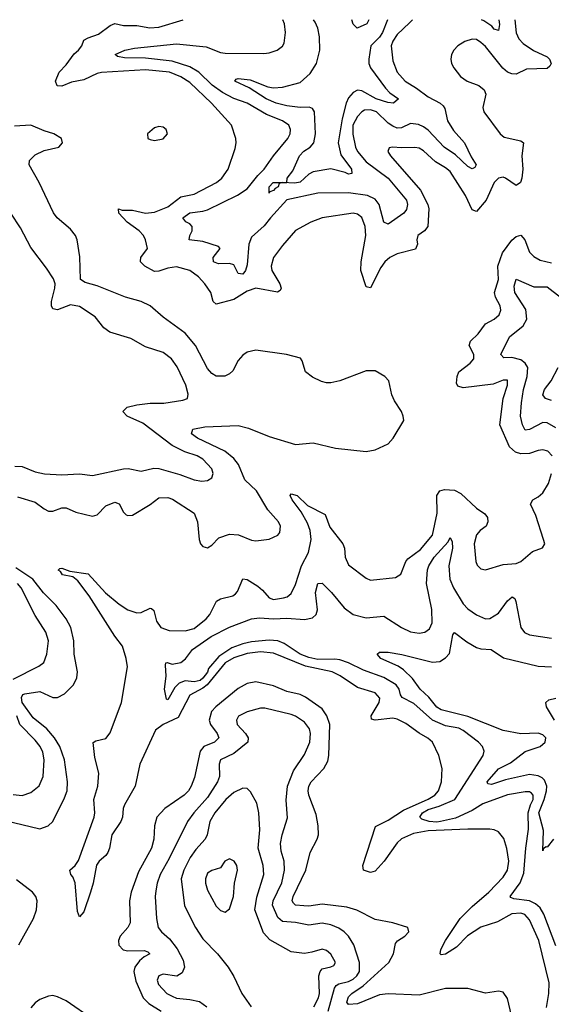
# Model space of a CAD drawing. Header units: inches. Extents: x 1552611 to 1694776, y 811966 to 917215.
# Tile 469 of 549: x 1645839 to 1648249, y 910941 to 915408. Entities that reach past the tile are written whole.
import ezdxf

# ---------------------------------------------------------------- set-up
doc = ezdxf.new("R2010")
doc.units = ezdxf.units.IN
doc.header["$MEASUREMENT"] = 0
doc.layers.add('B6941', color=7, linetype='Continuous')

msp = doc.modelspace()

# ---------------------------------------------------------------- linework, layer by layer
at = {"layer": 'B6941', "color": 5}
for points, elevation in [([(1648083.2, 915408.2), (1648089.5, 915349.5), (1648102.2, 915322.2), (1648121.1, 915301.1), (1648168, 915268), (1648230, 915239.8), (1648240.2, 915230), (1648247.5, 915210), (1648242.2, 915197.8), (1648230, 915187.3), (1648136.2, 915183.8), (1648090, 915161.6), (1648070, 915162.1), (1648050, 915170.5), (1648028.4, 915188.4), (1647950, 915286.8), (1647930, 915305.1), (1647910, 915318.5), (1647890, 915320.4), (1647857.3, 915310), (1647825.5, 915290), (1647806.7, 915270), (1647797, 915250), (1647793.7, 915230), (1647796.4, 915210), (1647806.7, 915190), (1647837.1, 915150), (1647867.7, 915130), (1647920.7, 915110), (1647944.4, 915090), (1647951.8, 915070), (1647938.7, 915010), (1647943.1, 914990), (1648016.5, 914890), (1648034.7, 914874.7), (1648110, 914858.3), (1648122.4, 914850), (1648115, 914790), (1648119.1, 914730), (1648115.2, 914690), (1648108.6, 914670), (1648090, 914655.9), (1648040.9, 914690), (1648030, 914693.6), (1648009.4, 914690), (1647989.5, 914670), (1647953.4, 914590), (1647910, 914538.5), (1647890, 914545.3), (1647859.9, 914610), (1647790, 914720.2), (1647770, 914736.9), (1647723.4, 914763.4), (1647670, 914813.7), (1647650, 914824.8), (1647630, 914829), (1647570, 914826.8), (1647529.4, 914830.6), (1647513.7, 914826.3), (1647508, 914810), (1647519.7, 914790), (1647655.2, 914635.2), (1647689.1, 914570), (1647693.1, 914550), (1647689, 914470), (1647673.4, 914450), (1647644.6, 914430), (1647639.8, 914410), (1647641.8, 914390), (1647633.5, 914366.5), (1647550, 914346.5), (1647516.3, 914330), (1647493.9, 914310), (1647475.7, 914284.3), (1647430, 914191.2), (1647415.1, 914195.1), (1647410, 914196.9), (1647385.4, 914270), (1647386.7, 914310), (1647408.1, 914430), (1647405.2, 914470), (1647390, 914510.9), (1647370, 914526.6), (1647350, 914530.6), (1647210, 914508.9), (1647158.4, 914490), (1647088.7, 914451.3), (1647030, 914384.4), (1646990.2, 914330), (1646979.1, 914290), (1646982.4, 914270), (1647018.4, 914210), (1647024.7, 914190), (1647019.8, 914180.2), (1647007.3, 914172.7), (1646909.8, 914190.2), (1646870, 914176.9), (1646810, 914138.9), (1646730, 914117.3), (1646716.8, 914130), (1646705.8, 914170), (1646678.2, 914210), (1646650, 914242.1), (1646610, 914270.8), (1646550, 914286.8), (1646510, 914280.4), (1646470, 914267), (1646450, 914266.1), (1646406.7, 914290), (1646386.7, 914310), (1646386.7, 914313.4), (1646387.9, 914330), (1646419.3, 914370), (1646409.7, 914410.3), (1646400.2, 914430), (1646380.2, 914450), (1646326.4, 914490), (1646288.1, 914530), (1646286.6, 914550), (1646304.3, 914544.3), (1646350, 914544.1), (1646410, 914530.1), (1646450, 914534.6), (1646510, 914559.7), (1646570, 914604.9), (1646630, 914616.9), (1646730.7, 914670), (1646755.9, 914690), (1646783.5, 914730), (1646816.3, 914823.7), (1646821, 914850), (1646819.2, 914870), (1646799.7, 914930), (1646708.1, 915030), (1646610, 915123.7), (1646570, 915149.9), (1646518, 915170), (1646410, 915180.8), (1646210, 915169.6), (1646190, 915164.9), (1646130, 915136.3), (1646074.5, 915125.5), (1646030, 915106.8), (1646008.9, 915108.9), (1646001.7, 915130), (1646018, 915170), (1646050, 915203), (1646086.4, 915253.6), (1646105.4, 915270), (1646120.2, 915290), (1646130, 915315), (1646150, 915326.9), (1646196.7, 915343.3), (1646250, 915381.9), (1646270, 915390.9), (1646310, 915382), (1646370, 915381.5), (1646428.5, 915371.5), (1646470, 915375.1), (1646580.7, 915408.5)], 780), ([(1647619.3, 915408.3), (1647606.5, 915393.5), (1647550, 915342), (1647530, 915310.9), (1647523.3, 915290), (1647530, 915222), (1647550.2, 915170), (1647585.8, 915130), (1647638.2, 915098.2), (1647690, 915058.5), (1647744.5, 915030), (1647758.2, 915018.2), (1647765.9, 915005.9), (1647778.4, 914950), (1647805.9, 914905.9), (1647854.8, 914850), (1647885.5, 914785.5), (1647908.9, 914750), (1647902.6, 914737.4), (1647890, 914731.1), (1647870, 914742.6), (1647815.3, 914795.3), (1647762.8, 914830), (1647690, 914906.9), (1647670, 914922.5), (1647646.6, 914933.4), (1647610, 914937.2), (1647570, 914917.7), (1647550, 914916.9), (1647530, 914924.7), (1647510, 914939.5), (1647456.3, 914990), (1647430, 914999.9), (1647402.7, 914997.3), (1647389.5, 914990.5), (1647370.4, 914969.6), (1647349.7, 914930), (1647349, 914889), (1647360.8, 914830), (1647370.7, 914810), (1647410, 914763.6), (1647510, 914689.6), (1647592.8, 914590), (1647597.7, 914570), (1647592.1, 914547.9), (1647580.6, 914530), (1647510, 914481.4), (1647490, 914489.8), (1647469.2, 914569.2), (1647450, 914593.9), (1647415.4, 914610), (1647330, 914622.1), (1647190, 914621.8), (1647050, 914590.8), (1646975.6, 914510), (1646947.3, 914472.7), (1646890, 914422.2), (1646878.5, 914390), (1646870, 914296.2), (1646862.3, 914270), (1646850, 914254.2), (1646830, 914257.4), (1646810, 914296), (1646790, 914302.5), (1646740.6, 914300.6), (1646717.2, 914310), (1646716.2, 914330), (1646748.6, 914370), (1646739.7, 914379.7), (1646670, 914401.9), (1646607.8, 914410), (1646609.8, 914430), (1646621, 914450), (1646620.3, 914470), (1646610, 914481.8), (1646591.6, 914491.6), (1646578.5, 914510), (1646610, 914531.8), (1646670, 914539.5), (1646690, 914546.3), (1646827, 914613), (1646870, 914641.2), (1646918.5, 914701.5), (1646947.3, 914730), (1646989.5, 914790.5), (1647054.9, 914870), (1647064.7, 914890), (1647067.3, 914910), (1647058.9, 914930), (1647031.1, 914950), (1646958.5, 914978.5), (1646870.7, 915030), (1646810, 915051.4), (1646758.5, 915078.5), (1646712, 915112), (1646651, 915171), (1646610, 915195.2), (1646530, 915221), (1646410, 915234.6), (1646314.7, 915234.7), (1646282, 915242), (1646272, 915250), (1646315.6, 915270), (1646360, 915280), (1646550, 915298.4), (1646685, 915285), (1646750, 915259.4), (1646770, 915256.8), (1646945.4, 915254.6), (1646970, 915257.6), (1647006.6, 915270), (1647030, 915288.2), (1647037.4, 915302.6), (1647043.9, 915350), (1647039.2, 915390), (1647032.6, 915408.4)], 760), ([(1647506.1, 915408.3), (1647484.3, 915350), (1647470, 915329.2), (1647431.5, 915290), (1647421.2, 915230), (1647421.8, 915210), (1647429.3, 915190), (1647497.4, 915097.4), (1647517.1, 915077.1), (1647555.8, 915050), (1647533, 915030), (1647507.5, 915032.5), (1647454.3, 915050), (1647390, 915085.3), (1647370, 915088.1), (1647350, 915078), (1647330, 915054.1), (1647319.6, 915030), (1647301.6, 914958.4), (1647283.5, 914850), (1647295.5, 914795.5), (1647342.5, 914730), (1647344, 914710), (1647330, 914706.8), (1647314.8, 914714.8), (1647250, 914731.8), (1647170, 914718.6), (1647150, 914706.9), (1647110, 914671.6), (1647086.9, 914666.9), (1647030.1, 914669.9), (1647014.9, 914665.1), (1647010.2, 914650), (1646996.9, 914643.1), (1646990, 914633.5), (1646972.3, 914627.7), (1646970, 914621.2), (1646969.5, 914650), (1646988.9, 914670), (1647049.6, 914670.4), (1647051.9, 914690), (1647076.9, 914723.1), (1647107.8, 914790), (1647127.7, 914812.3), (1647155.8, 914830), (1647172.2, 914850), (1647179.4, 914890), (1647175.7, 914990), (1647166.2, 915006.1), (1647151, 915011), (1647110, 915010.3), (1647050, 915017.7), (1647001, 915030), (1646956.8, 915050), (1646879.7, 915099.7), (1646814, 915130), (1646821, 915139), (1646830, 915141.1), (1646884, 915136), (1646963.9, 915103.9), (1646990, 915099.1), (1647030, 915101.9), (1647110, 915124.2), (1647156, 915164), (1647185.2, 915210), (1647199, 915270), (1647198.8, 915330), (1647190.4, 915370), (1647178, 915398), (1647171.6, 915408.4)], 740), ([(1647421.1, 915408.3), (1647413, 915390), (1647369.5, 915369.5), (1647350, 915388), (1647344.1, 915408.3)], 720), ([(1648010.6, 915408.2), (1648013.7, 915386.3), (1648010, 915358.7), (1647990, 915366.1), (1647979.1, 915379.1), (1647943.7, 915403.7), (1647933.1, 915408.2)], 760), ([(1645830, 913243.2), (1645910, 913219.5), (1645950, 913188.5), (1645970, 913178.8), (1645990, 913178.2), (1646030, 913194), (1646050, 913193.8), (1646093.6, 913173.6), (1646170, 913155.3), (1646190, 913162.2), (1646230, 913203.1), (1646270, 913219.8), (1646290, 913211.4), (1646310, 913173.4), (1646322.5, 913162.5), (1646330, 913158.2), (1646350, 913160.2), (1646430, 913208.3), (1646470, 913239.6), (1646510, 913240.4), (1646532.3, 913232.3), (1646630.2, 913170), (1646644.6, 913130), (1646653.1, 913050), (1646659.5, 913030), (1646670, 913017.6), (1646690, 913011.8), (1646710, 913024.4), (1646742.5, 913057.5), (1646790, 913073.3), (1646831.3, 913071.3), (1646890, 913046.9), (1646910, 913044.1), (1646970, 913051), (1647010, 913069.3), (1647017.9, 913082.1), (1647020.8, 913110), (1647012.1, 913130), (1646964.3, 913184.3), (1646912.1, 913270), (1646859.9, 913319.9), (1646831.2, 913390), (1646810, 913417.7), (1646769.3, 913450), (1646645.3, 913510), (1646618.7, 913530), (1646623.6, 913550), (1646678.6, 913561.4), (1646830, 913566.8), (1646875.7, 913555.7), (1646970, 913517.3), (1647090, 913481.2), (1647170, 913488.9), (1647270, 913463.8), (1647410, 913448.9), (1647450, 913457), (1647510, 913484.6), (1647532.7, 913510), (1647579.7, 913590), (1647578, 913610), (1647569.7, 913630), (1647538.7, 913678.7), (1647526.6, 913706.6), (1647512, 913770), (1647494, 913790), (1647450, 913815), (1647410, 913815.4), (1647290.7, 913770), (1647250, 913760.9), (1647230, 913761), (1647206.6, 913766.6), (1647166.4, 913786.4), (1647134.5, 913810), (1647120.1, 913860.1), (1647112.1, 913872.1), (1647048.7, 913890), (1646910, 913908.4), (1646870, 913900.5), (1646850, 913886.6), (1646830, 913862), (1646804.6, 913815.4), (1646790, 913801.4), (1646769.4, 913790.6), (1646730, 913790.6), (1646710, 913802.4), (1646690, 913825.2), (1646636.2, 913930), (1646590, 913986), (1646490, 914058.2), (1646430.7, 914110), (1646390, 914130.3), (1646318.7, 914150), (1646190, 914201.6), (1646135.4, 914215.4), (1646115.5, 914230), (1646112.6, 914332.6), (1646100.4, 914410), (1646092.6, 914430), (1646070, 914457.4), (1646009.2, 914509.2), (1645992, 914532), (1645928.1, 914670), (1645882, 914750), (1645883.9, 914770), (1645910, 914795.8), (1645950, 914815.6), (1646017.2, 914830), (1646033.2, 914850), (1646029.2, 914870), (1645994, 914890), (1645950, 914903.5), (1645890, 914929.7), (1645815.3, 914924.7)], 820), ([(1645817.3, 913382.7), (1645850, 913380.5), (1645910, 913356.3), (1645951.5, 913348.5), (1646030, 913342.6), (1646110, 913347.5), (1646170, 913339.7), (1646310.1, 913370.1), (1646331.5, 913371.5), (1646390, 913359.8), (1646447.2, 913372.8), (1646470, 913372.6), (1646565.5, 913345.5), (1646630, 913320.2), (1646665.3, 913314.7), (1646690, 913318.3), (1646709.6, 913330), (1646716.4, 913350), (1646709.7, 913370), (1646670, 913414.3), (1646643, 913430), (1646587.3, 913447.3), (1646530, 913475.8), (1646397.6, 913577.6), (1646326.9, 913610), (1646306.6, 913630), (1646327, 913650), (1646370, 913660.2), (1646430, 913667.9), (1646492.2, 913667.8), (1646578.3, 913681.7), (1646599.3, 913690), (1646603.6, 913710), (1646592.8, 913750), (1646553.5, 913833.5), (1646527.7, 913870), (1646490, 913898.3), (1646410, 913924.6), (1646342.5, 913962.5), (1646247.2, 913990), (1646220.7, 914010), (1646180.9, 914060.9), (1646110, 914106.6), (1646070, 914114.5), (1646010, 914092.5), (1645990, 914096.3), (1645984.1, 914110), (1645983.9, 914130), (1645999, 914190), (1645999.4, 914210), (1645992.4, 914232.4), (1645961.1, 914281.1), (1645890, 914374.2), (1645843.3, 914463.3), (1645799.1, 914530)], 840), ([(1648252.1, 913430), (1648233.3, 913450), (1648210, 913456.4), (1648190, 913454.2), (1648150, 913439.5), (1648110, 913439.1), (1648086.1, 913446.1), (1648059.2, 913470), (1648015.8, 913570), (1648029.9, 913690.1), (1648049.7, 913750), (1648050, 913773.3), (1648030, 913772.4), (1647985.5, 913754.5), (1647850, 913738.1), (1647825.2, 913745.2), (1647819.7, 913759.7), (1647822.3, 913790), (1647829.9, 913810.1), (1647881.4, 913850), (1647897.3, 913870), (1647897.7, 913890), (1647876.8, 913930), (1647882.9, 913950), (1647917.4, 913982.6), (1647950, 914028.6), (1647990, 914050.2), (1648012.9, 914070), (1648019.9, 914090), (1648017, 914110), (1647996, 914150), (1647992.1, 914170), (1648009.5, 914230), (1648006, 914290), (1648026.9, 914350), (1648070, 914407.5), (1648090, 914424.7), (1648110.8, 914430.8), (1648128.9, 914410), (1648150, 914354.3), (1648170, 914333.9), (1648198, 914318), (1648250, 914305)], 780), ([(1648270, 913556.2), (1648230, 913579.3), (1648210, 913580.7), (1648150, 913548.3), (1648130, 913546.5), (1648118.2, 913570), (1648109.9, 913610), (1648113.1, 913670), (1648123.5, 913730), (1648140.1, 913790), (1648142, 913830), (1648130.5, 913850), (1648110, 913865.3), (1648070, 913875.2), (1648034.3, 913874.3), (1648020.8, 913890), (1648059.8, 913970), (1648121.1, 914018.9), (1648137.9, 914050), (1648133, 914093), (1648083, 914170), (1648080.9, 914199.1), (1648089.1, 914230.9), (1648170, 914196.6), (1648230, 914196.3), (1648290, 914149.5)], 760), ([(1648250, 913680.2), (1648222.4, 913690), (1648210, 913707), (1648218.5, 913730), (1648248.4, 913770), (1648279.5, 913830)], 740), ([(1648226.3, 910926.3), (1648238.1, 910990), (1648238.7, 911038.7), (1648192.8, 911230), (1648150, 911324.4), (1648128.2, 911348.2), (1648110, 911354), (1648070, 911350.6), (1648004.3, 911315.7), (1647930, 911291.5), (1647868.3, 911251.7), (1647819.4, 911200.6), (1647770, 911168.3), (1647750, 911165.7), (1647745.2, 911170), (1647747.4, 911190), (1647769.8, 911229.8), (1647836.2, 911330), (1647890, 911384.9), (1647965.8, 911450), (1648030, 911517.7), (1648050, 911549.2), (1648055.7, 911590), (1648047.9, 911647.9), (1648033.7, 911693.7), (1648010, 911722.7), (1647990, 911732.7), (1647970, 911735.9), (1647870, 911736), (1647690, 911727.2), (1647624, 911716), (1647570, 911691.4), (1647550, 911673.2), (1647491.3, 911590), (1647450, 911545), (1647430, 911539.4), (1647396.9, 911550), (1647394, 911570), (1647452.7, 911747.3), (1647510, 911776), (1647578.4, 911821.6), (1647690, 911871), (1647721, 911890), (1647736.8, 911910), (1647750.6, 911950), (1647753.7, 912010), (1647738.9, 912070), (1647710.6, 912130), (1647689, 912149), (1647650, 912170.4), (1647590, 912215), (1647550, 912234.9), (1647530, 912239.7), (1647449.9, 912229.9), (1647434.2, 912234.1), (1647432.9, 912250), (1647468.5, 912310), (1647471.3, 912330), (1647450, 912353.7), (1647370, 912378.3), (1647291.7, 912431.7), (1647255.5, 912450), (1647135.4, 912475.4), (1646990, 912534.6), (1646930, 912540.5), (1646870, 912533.2), (1646810, 912512.4), (1646770, 912489.9), (1646689.4, 912390), (1646670, 912374.7), (1646610, 912342.8), (1646557.4, 912242.6), (1646489.1, 912210), (1646455.2, 912184.8), (1646383.2, 912030), (1646362.3, 911930), (1646314.3, 911845.7), (1646308.1, 911830), (1646305.1, 911790), (1646297.2, 911770), (1646257.6, 911710), (1646246.3, 911650), (1646238.3, 911630), (1646230, 911616.1), (1646199, 911590), (1646187.2, 911572.8), (1646172.5, 911490), (1646160.6, 911450), (1646130, 911359.7), (1646110, 911338), (1646101.7, 911361.7), (1646091.3, 911491.3), (1646079.8, 911519.8), (1646070.8, 911530), (1646066.6, 911550), (1646090, 911570.2), (1646106.1, 911593.9), (1646176.9, 911790), (1646180.1, 911810), (1646175.5, 911870), (1646193.2, 911930), (1646198.5, 911990), (1646180.1, 912060.1), (1646171.9, 912128.1), (1646183.8, 912136.2), (1646230, 912147.2), (1646250, 912172.8), (1646301, 912310), (1646328.6, 912471.4), (1646322.4, 912510), (1646305.6, 912565.6), (1646270, 912611.8), (1646154.3, 912794.3), (1646102.4, 912862.4), (1646080.6, 912880.6), (1646033.2, 912890), (1646024.5, 912904.5), (1646014, 912910), (1646021, 912919), (1646030, 912919.6), (1646066.2, 912906.2), (1646150, 912893.4), (1646228.4, 912808.5), (1646290, 912756.4), (1646330, 912730.1), (1646370, 912717.3), (1646390, 912719), (1646430, 912738.3), (1646437.1, 912737.1), (1646447.9, 912727.9), (1646459, 912679), (1646478.6, 912650), (1646516.5, 912636.5), (1646590, 912635), (1646630, 912645.8), (1646684.1, 912690), (1646701.4, 912710), (1646731.8, 912770), (1646750, 912781), (1646805.9, 912794.1), (1646817.3, 912802.7), (1646826.2, 912813.8), (1646850, 912870.9), (1646870, 912867.8), (1646918, 912838.1), (1646940.3, 912820.3), (1646970, 912785.4), (1646990, 912778), (1647035.5, 912784.5), (1647051.6, 912790), (1647070, 912804.2), (1647090, 912844.9), (1647117.3, 912930), (1647148.5, 912991.5), (1647160.1, 913050), (1647156.1, 913090), (1647143.8, 913123.8), (1647115.6, 913175.6), (1647073.6, 913230), (1647065, 913250), (1647070, 913257.2), (1647096.8, 913250), (1647143.9, 913203.9), (1647223.3, 913163.3), (1647245.3, 913105.3), (1647303.9, 913030), (1647310.8, 913010), (1647314.2, 912970), (1647330, 912934.9), (1647410, 912874), (1647430, 912865.7), (1647542.2, 912877.8), (1647567.2, 912892.8), (1647589.2, 912950), (1647598, 912962), (1647655.4, 913004.6), (1647709.9, 913070.1), (1647731.9, 913170), (1647729.9, 913250.1), (1647743.5, 913270), (1647764, 913276), (1647810, 913273.4), (1647839.1, 913259.1), (1647910, 913192.3), (1647947, 913167), (1647959, 913150), (1647961.7, 913130), (1647953, 913110), (1647926, 913090), (1647909.1, 913070.9), (1647899.8, 913030), (1647906.5, 912950), (1647912.8, 912932.8), (1647930, 912916.4), (1647950, 912912), (1648030, 912936.8), (1648090, 912941.5), (1648110, 912949.3), (1648164.3, 912995.7), (1648208.6, 913011.4), (1648219.1, 913030), (1648214, 913050), (1648179.4, 913159.4), (1648154, 913210), (1648164.5, 913230), (1648190, 913243.6), (1648210, 913261.3), (1648236.3, 913303.7), (1648249.8, 913350)], 780), ([(1648270, 911206.2), (1648215.7, 911350), (1648197.8, 911377.8), (1648176.9, 911396.9), (1648150, 911410.3), (1648078.8, 911418.8), (1648064.7, 911424.7), (1648062.9, 911430), (1648107.5, 911492.5), (1648123.7, 911536.3), (1648132.7, 911650), (1648145.2, 911734.8), (1648143.6, 911810), (1648153.9, 911846.1), (1648166.3, 911870), (1648166.2, 911890), (1648158.4, 911898.4), (1648150, 911905), (1648130, 911904.7), (1648050.6, 911890.6), (1647938.9, 911850), (1647890, 911819.9), (1647814.1, 911785.9), (1647746.4, 911770), (1647730, 911766.8), (1647694.5, 911770), (1647661.6, 911781.6), (1647652.2, 911790), (1647664.5, 911810), (1647690, 911824.6), (1647740.9, 911839.1), (1647811.7, 911870), (1647940.6, 912070), (1647944.2, 912090), (1647936.8, 912110), (1647918.9, 912130), (1647850, 912183.4), (1647830, 912194.5), (1647770, 912204.9), (1647710, 912230), (1647625.7, 912305.7), (1647573, 912333), (1647564.7, 912344.7), (1647559, 912370), (1647545.8, 912390), (1647490, 912424), (1647397.2, 912457.2), (1647330.2, 912490.2), (1647290, 912503.9), (1647267.3, 912507.3), (1647190, 912505.4), (1647150, 912514.3), (1647109.9, 912530), (1647038.2, 912578.2), (1647010, 912589.6), (1646970, 912593), (1646890, 912586.2), (1646850, 912577.1), (1646801.5, 912558.5), (1646741.5, 912518.5), (1646695.8, 912464.2), (1646690, 912447.9), (1646670, 912420.4), (1646657, 912410), (1646630, 912404.3), (1646590, 912408), (1646561.9, 912398.1), (1646542.1, 912377.9), (1646510, 912322), (1646504.7, 912324.7), (1646495.1, 912370), (1646502.9, 912430), (1646500.2, 912479.8), (1646502, 912490), (1646508, 912492), (1646530, 912484), (1646570, 912492), (1646591, 912509), (1646622.2, 912550), (1646707.6, 912610), (1646790, 912651.9), (1646890.4, 912689.6), (1646925.7, 912694.3), (1646990, 912689.7), (1647050, 912693.6), (1647130, 912686.8), (1647165.9, 912694), (1647183.7, 912710), (1647188.7, 912730), (1647179.4, 912810), (1647190, 912850.3), (1647210, 912851.8), (1647253.1, 912810), (1647310, 912739.1), (1647350, 912708.9), (1647410, 912694.4), (1647490, 912701.8), (1647570, 912651), (1647610, 912631.6), (1647650, 912624.6), (1647675.1, 912630), (1647696.2, 912643.8), (1647708.7, 912671.3), (1647707.3, 912732.7), (1647683.6, 912850), (1647688.1, 912911.9), (1647693.8, 912930), (1647717.4, 912970), (1647781, 913039), (1647790, 913059.3), (1647799.3, 913039.3), (1647801.6, 913010), (1647784.7, 912930), (1647788.6, 912870), (1647805, 912830), (1647850, 912757.5), (1647870, 912735.2), (1647910, 912708.4), (1647950, 912690.2), (1647970, 912691.9), (1648010, 912715.6), (1648050, 912771.5), (1648071, 912790), (1648082.8, 912782.8), (1648088.2, 912768.2), (1648111.2, 912651.2), (1648127.9, 912627.9), (1648150, 912617.5), (1648250, 912602.3)], 760), ([(1645774.2, 911774.1), (1645930, 911737), (1645968.2, 911750), (1645988.8, 911770), (1646042.4, 911877.6), (1646054.2, 911910), (1646056.6, 911950), (1646041.7, 912050), (1646021.1, 912110), (1645997.5, 912150), (1645962.1, 912190), (1645900.5, 912240.5), (1645850.3, 912310), (1645847, 912333), (1645853.3, 912346.7), (1645862.9, 912350), (1645930, 912360.3), (1645990, 912332.8), (1646010, 912332.7), (1646043.1, 912350), (1646083.8, 912390), (1646097.7, 912422.3), (1646101, 912450), (1646085.9, 912530), (1646084.6, 912590), (1646070.9, 912650), (1646050.3, 912690.3), (1646004.4, 912750), (1645947.4, 912807.4), (1645898.4, 912870), (1645821.7, 912921.7)], 820), ([(1645810, 912416.8), (1645925.3, 912474.7), (1645948, 912492), (1645963, 912530), (1645970.5, 912590), (1645957.5, 912630), (1645910, 912704.5), (1645846.4, 912830), (1645829.3, 912850)], 840), ([(1648259.2, 911690), (1648230, 911654.2), (1648224.8, 911655.2), (1648213, 911647), (1648210, 911637.2), (1648213, 911730), (1648191.9, 911810), (1648216.4, 911870), (1648226.9, 911910), (1648229, 911930), (1648217.6, 911957.6), (1648208.1, 911968.1), (1648190, 911976.9), (1648150, 911983.4), (1648040.6, 911959.4), (1647977.7, 911937.7), (1647961.1, 911941.1), (1647958.4, 911950), (1648010, 912008.8), (1648064, 912036), (1648130, 912087.7), (1648197.7, 912110), (1648221.6, 912130), (1648224.5, 912150), (1648210, 912163), (1648190, 912171), (1648110, 912168.7), (1648030, 912182.8), (1647870, 912246.5), (1647750, 912276.4), (1647729.6, 912289.6), (1647694.2, 912334.1), (1647654.2, 912370), (1647619.8, 912419.8), (1647579.2, 912459.2), (1647555.4, 912475.4), (1647476.9, 912510), (1647459.5, 912530), (1647470, 912538.4), (1647510, 912538.5), (1647571.8, 912528.2), (1647710, 912493.2), (1647744.2, 912495.8), (1647770, 912512.2), (1647787.7, 912532.3), (1647802.7, 912617.3), (1647810, 912628.5), (1647866.1, 912586.1), (1647910, 912560.5), (1647930, 912554), (1647976.3, 912550), (1648032.5, 912512.5), (1648190, 912474.8), (1648250, 912471.7)], 740), ([(1648067.9, 910890), (1648050, 910966.6), (1648030, 910996.3), (1648010, 911000.5), (1647950, 910990.9), (1647870, 911011.8), (1647770, 911011.8), (1647650, 910982.5), (1647510, 910988), (1647470, 910984.2), (1647370, 910943.6), (1647330, 910939.5), (1647321.9, 910950), (1647330, 910975.3), (1647344.3, 910990), (1647395.7, 911024.3), (1647511.7, 911130), (1647534.1, 911170), (1647543.3, 911216.7), (1647551.5, 911228.5), (1647584.7, 911250), (1647602.6, 911270), (1647598.4, 911290), (1647530.4, 911310.4), (1647450, 911326.1), (1647367.9, 911368), (1647321.3, 911381.3), (1647210, 911395.9), (1647150, 911385.9), (1647126.9, 911386.9), (1647089.9, 911389.9), (1647079.9, 911399.9), (1647074.2, 911410), (1647078.7, 911430), (1647136.6, 911550), (1647156.1, 911630), (1647188.2, 911690), (1647193.6, 911710), (1647191.9, 911750), (1647182.6, 911802.6), (1647149.2, 911889.2), (1647146.8, 911910), (1647150.4, 911930), (1647160.9, 911950), (1647217.8, 912010), (1647235.4, 912044.6), (1647240.7, 912070), (1647245.2, 912210), (1647231.8, 912250), (1647210, 912281.2), (1647134.7, 912334.7), (1647110, 912346), (1647050, 912360.7), (1646990, 912385.4), (1646910, 912404.2), (1646870, 912396.4), (1646830, 912373.4), (1646728.7, 912291.3), (1646708.8, 912270), (1646698.3, 912230), (1646703.6, 912210), (1646734.6, 912170), (1646741.9, 912150), (1646722.2, 912130), (1646673.5, 912110), (1646656.8, 912090), (1646631.3, 911970), (1646616.8, 911930), (1646604.2, 911910), (1646584.1, 911890), (1646497.1, 911830), (1646461.5, 911790), (1646450.7, 911750), (1646446.7, 911690), (1646436.6, 911650), (1646378.1, 911541.9), (1646344.5, 911450), (1646337, 911410), (1646339.3, 911310), (1646328.7, 911290), (1646294.3, 911250), (1646287.3, 911230), (1646289.2, 911209.2), (1646307.9, 911187.9), (1646330, 911182.9), (1646404.2, 911184.2), (1646419.4, 911179.4), (1646428.9, 911170), (1646403.5, 911156.5), (1646382.2, 911137.8), (1646361.9, 911110), (1646356.9, 911090), (1646366.3, 911046.3), (1646398.6, 910970), (1646424.1, 910944.1), (1646480.2, 910910)], 820), ([(1648262.7, 912230), (1648227.3, 912290), (1648224.5, 912310), (1648237.6, 912322.4), (1648270, 912330.4)], 720), ([(1647237.1, 910910), (1647265.9, 911014.1), (1647273.9, 911026.1), (1647286.2, 911033.8), (1647330, 911045), (1647350, 911055), (1647368.1, 911070), (1647379, 911090), (1647378.8, 911130), (1647353.8, 911210), (1647329.5, 911249.5), (1647309.5, 911269.5), (1647285.7, 911285.7), (1647250, 911301.2), (1647210, 911308.2), (1647150, 911300.2), (1647090, 911312.7), (1647030, 911317.2), (1647010, 911335), (1646984.7, 911390), (1646988.2, 911410), (1647027.3, 911492.7), (1647039.9, 911550), (1647038.1, 911590), (1647025.1, 911634.9), (1647022.1, 911670), (1647029.4, 911710), (1647052.9, 911787.1), (1647047.7, 911867.7), (1647052.9, 911930), (1647080.3, 911999.7), (1647130, 912074), (1647154.3, 912130), (1647157.4, 912170), (1647152.6, 912190), (1647130, 912221), (1647090, 912247.9), (1647070, 912255.9), (1646950, 912284.5), (1646930, 912284.7), (1646870, 912268.2), (1646831.5, 912248.5), (1646822.3, 912230), (1646824.8, 912210), (1646863.5, 912170), (1646875.5, 912150), (1646873.8, 912130), (1646810, 912078.7), (1646749.4, 912050), (1646743, 912030), (1646744.8, 911975.2), (1646735.8, 911950), (1646690, 911879), (1646628.3, 911810), (1646599.2, 911770), (1646517.3, 911602.7), (1646476, 911530), (1646462, 911490), (1646455.9, 911455.9), (1646453.4, 911430), (1646459.1, 911330), (1646467.2, 911290), (1646482.3, 911270), (1646518.2, 911238.2), (1646552.7, 911192.7), (1646580.6, 911140.6), (1646586.3, 911110), (1646576, 911084), (1646551.4, 911068.6), (1646490, 911076.8), (1646469.5, 911070.5), (1646462.9, 911050), (1646467.9, 911030), (1646506, 910990), (1646530, 910977.4), (1646550, 910969.1), (1646610, 910963.3), (1646653.7, 910953.7), (1646686.9, 910930)], 840), ([(1645810, 911892.1), (1645850, 911888.4), (1645890, 911901.8), (1645927.8, 911932.2), (1645946.2, 911973.9), (1645949.9, 912050), (1645944.3, 912084.3), (1645932.4, 912110), (1645910, 912139.9), (1645840.4, 912210), (1645826.2, 912250)], 840), ([(1647172.2, 910930), (1647193.6, 910970), (1647198.4, 910990), (1647195.5, 911070), (1647200.7, 911090), (1647210, 911102.4), (1647250, 911110.3), (1647263.1, 911116.9), (1647270.6, 911130), (1647250, 911168), (1647230, 911185.3), (1647210, 911191.4), (1647163.3, 911176.8), (1647130, 911171.8), (1647070, 911179.5), (1646972.8, 911232.8), (1646944.9, 911264.9), (1646904.7, 911370), (1646913.6, 911426.4), (1646945.9, 911530), (1646942.2, 911570), (1646920.4, 911650), (1646927.6, 911732.4), (1646923.7, 911810), (1646913.6, 911853.6), (1646884.9, 911904.9), (1646870, 911920.5), (1646850, 911920.8), (1646810, 911902.5), (1646773.5, 911870), (1646724.5, 911810), (1646701.6, 911770), (1646689, 911710), (1646680.4, 911690), (1646637.4, 911642.6), (1646612.5, 911607.5), (1646583, 911550), (1646570.6, 911510), (1646586.9, 911386.9), (1646636.3, 911290), (1646670, 911237.8), (1646736.2, 911170), (1646784.6, 911110), (1646810, 911067.7), (1646845.5, 910990), (1646889.1, 910930)], 860), ([(1645835.4, 911210), (1645901.7, 911330), (1645914.9, 911370), (1645918.8, 911410), (1645912.8, 911430), (1645897.3, 911450), (1645825.4, 911505.4)], 820), ([(1646171.8, 910871.8), (1646050, 910956.3), (1646010, 910975.4), (1645990, 910980.2), (1645970, 910977.9), (1645930, 910961.9), (1645910, 910948.2), (1645890, 910924.8)], 820)]:
    msp.add_lwpolyline(points, dxfattribs=dict(at, elevation=elevation))
for points, elevation in [([(1646470, 914924.2), (1646450, 914917.6), (1646419.1, 914890), (1646420.7, 914870), (1646430, 914864.4), (1646450, 914860.3), (1646490, 914867.9), (1646509.6, 914890), (1646503.6, 914910), (1646490, 914921.3)], 820), ([(1646790, 911600.4), (1646768.9, 911590), (1646750, 911560.5), (1646710, 911547.6), (1646690, 911535.1), (1646680.9, 911510), (1646680.9, 911490), (1646690, 911458.4), (1646730, 911386.7), (1646750, 911366), (1646770, 911359.5), (1646790, 911373.4), (1646808.8, 911430), (1646813.4, 911490), (1646826.6, 911550), (1646822.8, 911570), (1646811.8, 911590)], 880)]:
    msp.add_lwpolyline(points, close=True, dxfattribs=dict(at, elevation=elevation))

doc.saveas('drawing.dxf')
